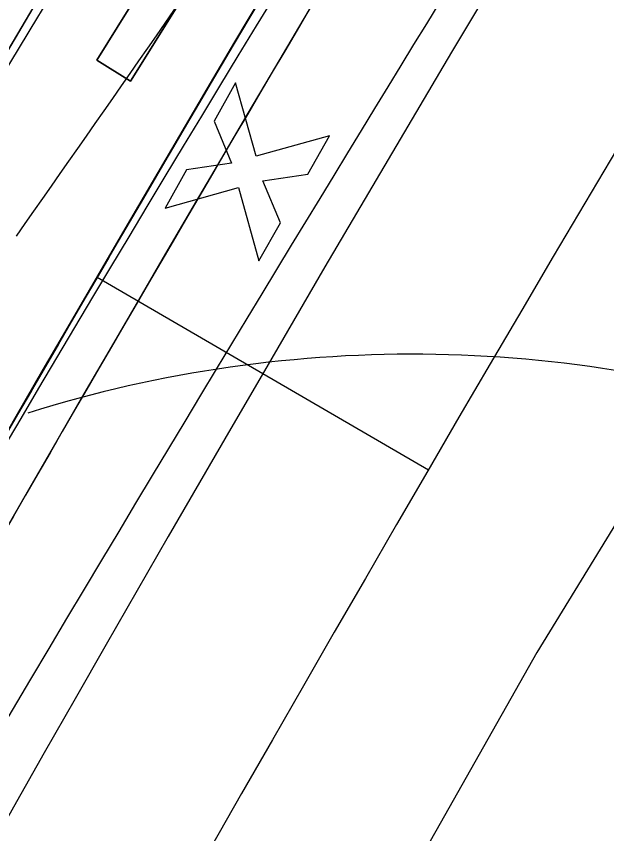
# Model space of a CAD drawing. Extents: x 14104283 to 14129344, y 8637090 to 8673339.
# Drawn here: x 14119100.2 to 14119137.2, y 8668757.3 to 8668808.6 of the extents above; entities that cross this region are included whole.
import ezdxf

# ---------------------------------------------------------------- set-up
doc = ezdxf.new("R2010")
doc.units = 0
for name, color, linetype in [('Cell', 7, 'Continuous'), ('dsnPaintExistingBrokenLaneLineWhite', 7, 'Continuous'), ('dsnPaintExistingEdgeLineRightWhite', 7, 'Continuous'), ('dsnPaintExistingStopLineWhite', 7, 'Continuous'), ('dsnPaintRemoveEdgeLineYellow', 7, 'Continuous'), ('dsnShadingPaved', 7, 'Continuous'), ('dsnStdLabel', 7, 'Continuous'), ('dsnStgShadingPrevPav', 7, 'Continuous'), ('dsnTapePlaceChannelizingLaneWhite', 7, 'Continuous'), ('dsnTapePlaceChannelizingLaneYellow', 7, 'Continuous'), ('dsnTapeRemoveChannelizingYellow', 7, 'Continuous'), ('Level 2', 7, 'Continuous'), ('Level 5', 7, 'Continuous')]:
    doc.layers.add(name, color=color, linetype=linetype)

msp = doc.modelspace()

# ---------------------------------------------------------------- linework, layer by layer
at = {"layer": 'Cell'}
for p, q in [((14119113.957, 8668804.409), (14119112.606, 8668802.014)), ((14119115.24, 8668799.812), (14119113.957, 8668804.409)), ((14119112.606, 8668802.014), (14119113.707, 8668799.384)), ((14119119.837, 8668801.095), (14119115.24, 8668799.812)), ((14119118.487, 8668798.699), (14119119.837, 8668801.095)), ((14119113.707, 8668799.384), (14119110.888, 8668798.965)), ((14119110.888, 8668798.965), (14119109.538, 8668796.569)), ((14119115.667, 8668798.279), (14119118.487, 8668798.699)), ((14119116.768, 8668795.65), (14119115.667, 8668798.279)), ((14119109.538, 8668796.569), (14119114.135, 8668797.852)), ((14119114.135, 8668797.852), (14119115.418, 8668793.255)), ((14119115.418, 8668793.255), (14119116.768, 8668795.65))]:
    msp.add_line(p, q, dxfattribs=at)
at = {"layer": 'dsnPaintExistingBrokenLaneLineWhite'}
for centre, radius, start, end in [((14121592.114, 8667345.675), 2864.949, 147.157369, 157.163302), ((14116224.945, 8670811.467), 3500, 324.954927, 325.955151)]:
    msp.add_arc(centre, radius, start, end, dxfattribs=at)
at = {"layer": 'dsnPaintExistingEdgeLineRightWhite'}
msp.add_arc((14121592.114, 8667345.675), 2852.949, 147.157369, 157.163302, dxfattribs=at)
at = {"layer": 'dsnPaintExistingStopLineWhite'}
msp.add_line((14119105.286, 8668792.23), (14119126.032, 8668780.163), dxfattribs=at)
at = {"layer": 'dsnPaintRemoveEdgeLineYellow'}
msp.add_arc((14121592.114, 8667345.675), 2876.949, 147.157369, 151.259893, dxfattribs=at)
at = {"layer": 'dsnShadingPaved'}
for centre, radius, start, end in [((14120823.304, 8667767.54), 2012, 143.15224, 151.245378), ((14120823.304, 8667767.54), 2000, 143.15224, 151.245378), ((14116224.945, 8670811.467), 3500, 324.954927, 327.159261)]:
    msp.add_arc(centre, radius, start, end, dxfattribs=at)
at = {"layer": 'dsnStdLabel'}
msp.add_lwpolyline([(14119172.82, 8668837.381), (14119159.678, 8668813.597), (14119146.7, 8668791.373), (14119132.821, 8668768.695), (14119120.077, 8668746.153), (14119108.33, 8668724.882), (14119103.241, 8668715.926)], dxfattribs=at)
msp.add_arc((14119125.02, 8668706.952), 80.45, 70.49002, 107.41378, dxfattribs=at)
msp.add_open_spline([(14119078.88, 8668729.338), (14119110.556, 8668783.382), (14119143.405, 8668836.721), (14119177.411, 8668889.33), (14119212.122, 8668941.294), (14119078.88, 8668729.338), (14119212.122, 8668941.294)], degree=3, dxfattribs=at)
at = {"layer": 'dsnStgShadingPrevPav'}
msp.add_lwpolyline([(14119172.82, 8668837.381), (14119159.678, 8668813.597), (14119146.7, 8668791.373), (14119132.821, 8668768.695), (14119120.077, 8668746.153), (14119108.33, 8668724.882), (14119103.241, 8668715.926)], dxfattribs=at)
for centre, radius, start, end in [((14123732.957, 8665874.379), 5512, 146.425624, 157.163302), ((14123732.586, 8665873.821), 5512, 146.502133, 150.361956), ((14123732.846, 8665874.198), 5488.008, 146.41277, 150.668735), ((14123732.957, 8665874.379), 5488, 146.421187, 157.163302), ((14121592.114, 8667345.675), 2888.949, 147.236664, 156.233892), ((14121592.107, 8667345.679), 2888.949, 147.236664, 155.318405), ((14121592.114, 8667345.675), 2876.949, 147.240092, 156.233892), ((14121574.889, 8667355.291), 2857.26, 147.215341, 155.938429), ((14121574.765, 8667355.067), 2854.278, 147.211046, 155.933336), ((14121591.751, 8667345.113), 2873.957, 147.236288, 151.151672)]:
    msp.add_arc(centre, radius, start, end, dxfattribs=at)
at = {"layer": 'dsnTapePlaceChannelizingLaneWhite'}
msp.add_arc((14120823.304, 8667767.54), 2000, 143.15224, 151.245378, dxfattribs=at)
at = {"layer": 'dsnTapePlaceChannelizingLaneYellow'}
for centre, radius, start, end in [((14120823.304, 8667767.54), 2012, 143.15224, 151.245378), ((14116224.945, 8670811.467), 3500, 324.954927, 325.955151)]:
    msp.add_arc(centre, radius, start, end, dxfattribs=at)
at = {"layer": 'dsnTapeRemoveChannelizingYellow'}
msp.add_arc((14116224.945, 8670811.467), 3512, 324.954927, 325.955151, dxfattribs=at)
at = {"layer": 'Level 2'}
msp.add_lwpolyline([(14119105.257, 8668805.839), (14119107.381, 8668804.52), (14119111.997, 8668811.954), (14119113.589, 8668810.965), (14119114.231, 8668817.923), (14119108.28, 8668814.262), (14119109.873, 8668813.273)], close=True, dxfattribs=at)
at = {"layer": 'Level 5'}
msp.add_lwpolyline([(14119109.873, 8668813.273), (14119108.28, 8668814.262), (14119114.231, 8668817.923), (14119113.589, 8668810.965), (14119111.997, 8668811.954), (14119107.381, 8668804.52), (14119105.257, 8668805.839), (14119109.873, 8668813.273)], dxfattribs=at)

doc.saveas('drawing.dxf')
